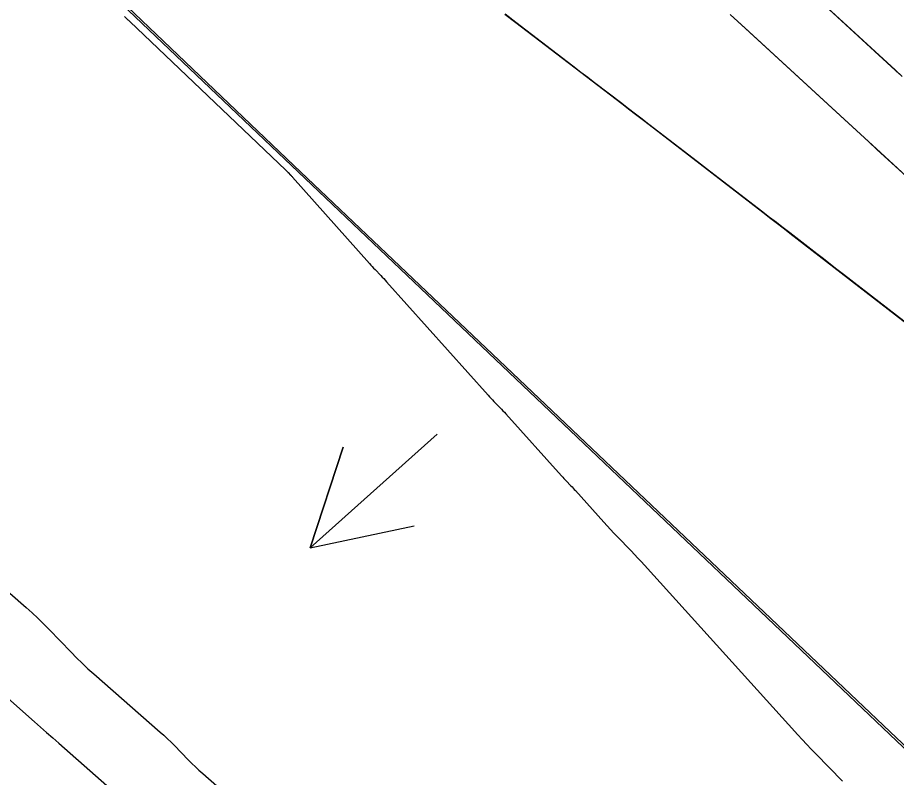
# Model space of a CAD drawing. Extents: x 954385 to 988206, y 1868364 to 1924553.
# Drawn here: x 955583.42 to 955633.09, y 1923149.51 to 1923192.47 of the extents above; entities that cross this region are included whole.
import ezdxf

# ---------------------------------------------------------------- set-up
doc = ezdxf.new("R2010")
doc.units = 0
for name, color, linetype in [('13', 7, 'Continuous'), ('16', 7, 'Continuous'), ('24', 7, 'Continuous'), ('26', 7, 'Continuous'), ('7', 7, 'Continuous'), ('Default', 7, 'Continuous')]:
    doc.layers.add(name, color=color, linetype=linetype)

msp = doc.modelspace()

# ---------------------------------------------------------------- linework, layer by layer
at = {"layer": '13'}
for points in [[(955589.454, 1923192.537), (955589.608, 1923192.391), (955589.647, 1923192.355), (955589.686, 1923192.319), (955589.724, 1923192.282), (955589.762, 1923192.246), (955598.58, 1923183.839), (955598.613, 1923183.808), (955598.668, 1923183.756), (955598.679, 1923183.746), (955598.69, 1923183.735), (955598.7, 1923183.724), (955598.711, 1923183.713), (955598.85, 1923183.569), (955598.876, 1923183.541), (955598.902, 1923183.513), (955598.928, 1923183.485), (955598.954, 1923183.457), (955603.304, 1923178.57), (955603.382, 1923178.483), (955603.462, 1923178.396), (955603.542, 1923178.31), (955603.623, 1923178.225), (955603.95, 1923177.887), (955604.031, 1923177.802), (955604.112, 1923177.716), (955604.191, 1923177.63), (955604.27, 1923177.542), (955610.014, 1923171.125), (955610.095, 1923171.035), (955610.177, 1923170.946), (955610.26, 1923170.858), (955610.344, 1923170.77), (955610.68, 1923170.422), (955610.764, 1923170.335), (955610.847, 1923170.247), (955610.929, 1923170.158), (955611.01, 1923170.068), (955614.162, 1923166.557), (955614.226, 1923166.487), (955614.291, 1923166.417), (955614.356, 1923166.348), (955614.422, 1923166.279), (955614.687, 1923166.005), (955614.753, 1923165.937), (955614.818, 1923165.867), (955614.883, 1923165.798), (955614.947, 1923165.727), (955616.55, 1923163.946), (955616.738, 1923163.738), (955616.928, 1923163.533), (955617.12, 1923163.329), (955617.314, 1923163.127), (955618.094, 1923162.323), (955618.288, 1923162.122), (955618.48, 1923161.918), (955618.67, 1923161.713), (955618.859, 1923161.506), (955627.521, 1923151.924), (955627.769, 1923151.652), (955628.019, 1923151.382), (955628.273, 1923151.115), (955628.528, 1923150.85), (955630.033, 1923149.306)], [(955581.57, 1923161.155), (955583.906, 1923159.111), (955584.239, 1923158.813), (955584.565, 1923158.509), (955584.885, 1923158.198), (955585.198, 1923157.88), (955586.438, 1923156.594), (955586.751, 1923156.276), (955587.071, 1923155.965), (955587.397, 1923155.661), (955587.73, 1923155.363), (955591.479, 1923152.08), (955591.688, 1923151.893), (955591.892, 1923151.703), (955592.093, 1923151.508), (955592.29, 1923151.309), (955593.068, 1923150.504), (955593.265, 1923150.305), (955593.465, 1923150.11), (955593.67, 1923149.919), (955593.879, 1923149.732), (955596.095, 1923147.792)]]:
    msp.add_lwpolyline(points, dxfattribs=at)
at = {"layer": '16'}
for points in [[(955582.7, 1923236.372), (955589.772, 1923229.733), (955589.822, 1923229.686), (955589.873, 1923229.638), (955589.924, 1923229.59), (955589.975, 1923229.542), (955597.099, 1923222.882), (955597.257, 1923222.734), (955604.426, 1923216.03), (955604.538, 1923215.924), (955610.988, 1923209.894), (955611.052, 1923209.835), (955611.785, 1923209.149), (955611.79, 1923209.144), (955619.084, 1923202.328), (955619.103, 1923202.311), (955626.212, 1923195.777), (955626.335, 1923195.664), (955626.458, 1923195.551), (955626.58, 1923195.438), (955626.703, 1923195.325), (955633.269, 1923189.281)], [(955610.96, 1923192.66), (955611.571, 1923192.187), (955617.568, 1923187.609), (955617.953, 1923187.315), (955618.337, 1923187.02), (955618.721, 1923186.725), (955619.105, 1923186.429), (955625.536, 1923181.468), (955625.917, 1923181.174), (955626.298, 1923180.879), (955626.679, 1923180.585), (955627.06, 1923180.291), (955633.862, 1923175.028)], [(955623.7, 1923192.654), (955624.132, 1923192.256), (955624.565, 1923191.858), (955630.149, 1923186.717), (955630.604, 1923186.298), (955631.058, 1923185.88), (955631.512, 1923185.462), (955631.966, 1923185.044), (955638.162, 1923179.337)], [(955578.324, 1923158.005), (955584.375, 1923152.662), (955584.717, 1923152.36), (955585.059, 1923152.057), (955585.402, 1923151.755), (955585.744, 1923151.453), (955591.966, 1923145.968)]]:
    msp.add_lwpolyline(points, dxfattribs=at)
at = {"layer": '24'}
msp.add_lwpolyline([(955565.066, 1923216.528), (955599.038, 1923184.102), (955632.731, 1923152.087), (955665.147, 1923121.495)], dxfattribs=at)
at = {"layer": '26'}
msp.add_lwpolyline([(955607.131, 1923168.928), (955599.959, 1923162.489), (955601.821, 1923168.193), (955599.959, 1923162.489), (955605.83, 1923163.728)], dxfattribs=at)
at = {"layer": '7'}
for points in [[(955633.412, 1923189.149), (955633.008, 1923189.521), (955626.7, 1923195.327)], [(955634.095, 1923174.854), (955630.101, 1923177.944), (955629.721, 1923178.238), (955629.342, 1923178.532), (955628.962, 1923178.826), (955628.582, 1923179.12), (955627.062, 1923180.296), (955626.682, 1923180.59), (955626.302, 1923180.884), (955625.922, 1923181.177), (955625.541, 1923181.47), (955623.337, 1923183.168), (955622.842, 1923183.548), (955622.348, 1923183.929), (955621.854, 1923184.31), (955621.359, 1923184.69), (955619.104, 1923186.427), (955618.72, 1923186.722), (955618.335, 1923187.018), (955617.951, 1923187.313), (955617.566, 1923187.608), (955616.026, 1923188.787), (955615.641, 1923189.082), (955615.257, 1923189.377), (955614.872, 1923189.672), (955614.487, 1923189.966), (955611.577, 1923192.194), (955610.967, 1923192.668)], [(955633.87, 1923183.291), (955631.988, 1923185.024), (955631.523, 1923185.452), (955631.058, 1923185.88), (955630.593, 1923186.308), (955630.128, 1923186.737), (955624.524, 1923191.894), (955624.112, 1923192.274), (955623.699, 1923192.653)]]:
    msp.add_lwpolyline(points, dxfattribs=at)
at = {"layer": 'Default'}
msp.add_line((955858.372, 1922937.149), (955453.201, 1923322.797), dxfattribs=at)

doc.saveas('drawing.dxf')
